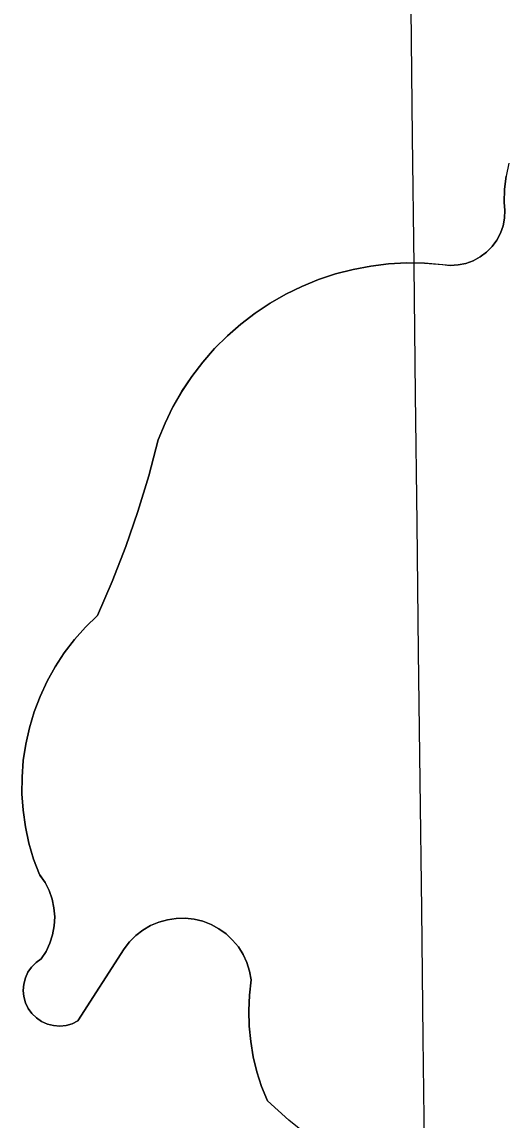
# Model space of a CAD drawing. Extents: x 3684037 to 3722149, y 433263 to 459021.
# Drawn here: x 3709142.4 to 3709231.4, y 456779.2 to 456981 of the extents above; entities that cross this region are included whole.
import ezdxf

# ---------------------------------------------------------------- set-up
doc = ezdxf.new("R2010")
doc.units = 0
for name, color, linetype in [('V-GRID-MAJR', 7, 'Continuous'), ('V-TOPO-SHOR', 7, 'Continuous'), ('V-WETL-SWMP', 7, 'Continuous')]:
    doc.layers.add(name, color=color, linetype=linetype)

msp = doc.modelspace()

# ---------------------------------------------------------------- linework, layer by layer
at = {"layer": 'V-GRID-MAJR'}
msp.add_spline([(3709426.74, 438923.75200000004), (3709355.373, 444981.088), (3709283.97, 451041.507), (3709212.5670000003, 457101.934), (3709212.531, 457105.01)], degree=3, dxfattribs=at)
at = {"layer": 'V-TOPO-SHOR'}
for points in [[(3709145.612, 456824.27), (3709144.541, 456827.135), (3709143.68, 456830.07), (3709143.0330000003, 456833.058), (3709142.603, 456836.085), (3709142.392, 456839.136), (3709142.4020000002, 456842.194), (3709142.634, 456845.243), (3709143.082, 456848.268), (3709143.75, 456851.25200000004), (3709144.631, 456854.181), (3709145.72, 456857.038), (3709147.015, 456859.809), (3709148.503, 456862.479), (3709150.181, 456865.03500000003), (3709152.04, 456867.46400000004), (3709154.0700000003, 456869.754), (3709156.257, 456871.89), (3709158.989, 456878.17100000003), (3709161.48, 456884.555), (3709163.724, 456891.028), (3709165.721, 456897.582), (3709167.464, 456904.207), (3709168.713, 456907.267), (3709170.163, 456910.239), (3709171.808, 456913.106), (3709173.639, 456915.856), (3709175.648, 456918.482), (3709177.827, 456920.966), (3709180.164, 456923.303), (3709182.654, 456925.478), (3709185.279, 456927.483), (3709188.036, 456929.31), (3709190.903, 456930.94800000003), (3709193.877, 456932.396), (3709196.9390000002, 456933.641), (3709200.074, 456934.679), (3709203.275, 456935.509), (3709206.521, 456936.125), (3709209.802, 456936.523), (3709213.1040000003, 456936.70300000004), (3709216.409, 456936.664), (3709219.702, 456936.406), (3709221.146, 456936.265), (3709222.594, 456936.336), (3709224.015, 456936.623), (3709225.379, 456937.115), (3709226.6550000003, 456937.80100000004), (3709227.818, 456938.669), (3709228.838, 456939.699), (3709229.696, 456940.869), (3709230.372, 456942.151), (3709230.852, 456943.51900000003), (3709231.126, 456944.942), (3709231.185, 456946.392), (3709231.032, 456947.83400000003), (3709231.112, 456950.255), (3709231.407, 456952.659)], [(3709195.5870000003, 456775.81200000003), (3709191.4790000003, 456779.154), (3709187.5160000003, 456782.66500000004), (3709186.463, 456785.309), (3709185.6010000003, 456788.018), (3709184.929, 456790.783), (3709184.454, 456793.58900000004), (3709184.1780000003, 456796.419), (3709184.102, 456799.264), (3709184.227, 456802.104), (3709184.548, 456804.93), (3709184.255, 456806.544), (3709183.756, 456808.109), (3709183.063, 456809.596), (3709182.185, 456810.982), (3709181.136, 456812.244), (3709179.936, 456813.362), (3709178.603, 456814.319), (3709177.159, 456815.097), (3709175.627, 456815.685), (3709174.032, 456816.072), (3709172.4020000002, 456816.25200000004), (3709170.761, 456816.221), (3709169.137, 456815.984), (3709167.558, 456815.539), (3709166.049, 456814.896), (3709164.634, 456814.067), (3709163.335, 456813.063), (3709162.176, 456811.902), (3709161.174, 456810.601), (3709152.663, 456797.365), (3709151.6210000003, 456796.857), (3709150.504, 456796.54000000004), (3709149.3510000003, 456796.42100000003), (3709148.194, 456796.505), (3709147.072, 456796.79000000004), (3709146.0130000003, 456797.267), (3709145.057, 456797.918), (3709144.227, 456798.729), (3709143.551, 456799.67100000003), (3709143.052, 456800.718), (3709142.742, 456801.836), (3709142.632, 456802.99100000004), (3709142.724, 456804.146), (3709143.017, 456805.268), (3709143.502, 456806.321), (3709144.162, 456807.273), (3709144.9790000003, 456808.097), (3709145.927, 456808.764), (3709146.8200000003, 456810.157), (3709147.525, 456811.652), (3709148.0300000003, 456813.229), (3709148.327, 456814.855), (3709148.411, 456816.50800000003), (3709148.278, 456818.154), (3709147.934, 456819.772), (3709147.383, 456821.333), (3709146.634, 456822.80700000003), (3709145.7, 456824.17100000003), (3709145.612, 456824.27)]]:
    msp.add_lwpolyline(points, dxfattribs=at)
at = {"layer": 'V-WETL-SWMP'}
for p, q in [((3709231.9159611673, 456955.0279663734), (3709231.4069611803, 456952.65896638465)), ((3709231.40696118, 456952.65896638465), (3709231.110961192, 456950.2539663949)), ((3709231.1109611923, 456950.2539663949), (3709231.030961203, 456947.8329664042)), ((3709231.030961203, 456947.8329664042), (3709231.1849612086, 456946.390966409)), ((3709231.1849612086, 456946.390966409), (3709231.124961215, 456944.9429664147)), ((3709231.124961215, 456944.9429664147), (3709230.8519612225, 456943.51896642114)), ((3709230.3719612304, 456942.1499664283), (3709229.6959612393, 456940.86796643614)), ((3709230.851961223, 456943.51896642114), (3709230.3719612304, 456942.1499664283)), ((3709229.6959612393, 456940.86796643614), (3709228.837961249, 456939.69896644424)), ((3709227.8179612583, 456938.6689664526), (3709226.655961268, 456937.8009664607)), ((3709228.837961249, 456939.69896644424), (3709227.8179612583, 456938.6689664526)), ((3709206.521961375, 456936.12496655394), (3709203.2749613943, 456935.50896657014)), ((3709209.8029613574, 456936.5229665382), (3709206.521961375, 456936.12496655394)), ((3709213.10296134, 456936.7029665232), (3709209.8029613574, 456936.5229665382)), ((3709216.407961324, 456936.6639665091), (3709213.10296134, 456936.7029665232)), ((3709221.145961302, 456936.2639664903), (3709216.407961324, 456936.6639665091)), ((3709222.5939612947, 456936.33596648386), (3709221.145961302, 456936.2639664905)), ((3709224.015961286, 456936.62196647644), (3709222.5939612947, 456936.3359664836)), ((3709225.379961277, 456937.11396646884), (3709224.015961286, 456936.62196647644)), ((3709226.655961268, 456937.8009664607), (3709225.379961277, 456937.11396646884)), ((3709200.074961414, 456934.67996658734), (3709196.9379614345, 456933.6409666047)), ((3709203.2749613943, 456935.50896657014), (3709200.074961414, 456934.67996658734)), ((3709193.8759614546, 456932.39496662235), (3709190.903961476, 456930.94896664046)), ((3709196.9379614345, 456933.64096660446), (3709193.8759614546, 456932.39496662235)), ((3709190.903961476, 456930.94896664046), (3709188.0349614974, 456929.3089666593)), ((3709188.0349614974, 456929.3089666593), (3709185.279961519, 456927.4829666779)), ((3709185.279961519, 456927.4829666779), (3709182.6529615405, 456925.4779666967)), ((3709182.6529615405, 456925.4779666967), (3709180.1639615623, 456923.3019667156)), ((3709180.1639615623, 456923.3019667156), (3709177.825961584, 456920.96696673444)), ((3709177.825961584, 456920.96696673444), (3709175.646961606, 456918.481966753)), ((3709175.646961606, 456918.481966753), (3709173.637961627, 456915.8569667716)), ((3709173.637961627, 456915.8569667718), (3709171.807961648, 456913.1049667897)), ((3709171.807961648, 456913.1049667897), (3709170.1639616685, 456910.23796680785)), ((3709170.1639616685, 456910.23796680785), (3709168.7139616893, 456907.267966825)), ((3709168.7139616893, 456907.267966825), (3709167.4639617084, 456904.20796684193)), ((3709167.4639617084, 456904.20796684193), (3709165.719961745, 456897.58196687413)), ((3709165.719961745, 456897.58196687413), (3709163.7239617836, 456891.02796690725)), ((3709163.7239617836, 456891.02796690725), (3709161.4789618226, 456884.5549669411)), ((3709161.4789618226, 456884.5549669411), (3709158.988961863, 456878.17196697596)), ((3709158.988961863, 456878.17196697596), (3709156.2569619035, 456871.888967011)), ((3709156.2569619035, 456871.888967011), (3709154.0689619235, 456869.7529670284)), ((3709154.0689619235, 456869.75296702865), (3709152.039961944, 456867.4649670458)), ((3709152.039961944, 456867.4649670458), (3709150.1809619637, 456865.035967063)), ((3709150.1809619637, 456865.035967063), (3709148.502961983, 456862.47996707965)), ((3709148.502961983, 456862.4799670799), (3709147.013962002, 456859.8089670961)), ((3709147.013962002, 456859.8089670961), (3709145.72096202, 456857.0379671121)), ((3709145.72096202, 456857.0379671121), (3709144.630962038, 456854.18096712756)), ((3709144.630962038, 456854.18096712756), (3709143.749962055, 456851.25196714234)), ((3709143.749962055, 456851.25196714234), (3709143.0829620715, 456848.2679671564)), ((3709143.0829620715, 456848.2679671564), (3709142.6329620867, 456845.24296716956)), ((3709142.6329620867, 456845.24296716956), (3709142.401962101, 456842.19396718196)), ((3709142.401962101, 456842.19396718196), (3709142.3919621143, 456839.13596719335)), ((3709142.3919621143, 456839.13596719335), (3709142.6029621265, 456836.08496720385)), ((3709142.6029621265, 456836.08496720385), (3709143.0329621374, 456833.0569672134)), ((3709143.0329621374, 456833.0569672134), (3709143.679962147, 456830.06896722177)), ((3709143.679962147, 456830.06896722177), (3709144.5409621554, 456827.1339672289)), ((3709144.5409621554, 456827.1339672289), (3709145.611962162, 456824.26996723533)), ((3709145.611962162, 456824.26996723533), (3709146.633962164, 456822.80696723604)), ((3709146.633962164, 456822.80696723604), (3709147.382962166, 456821.33196723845)), ((3709147.382962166, 456821.33196723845), (3709147.93396217, 456819.772967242)), ((3709147.93396217, 456819.772967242), (3709148.2789621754, 456818.1549672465)), ((3709148.2789621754, 456818.1549672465), (3709148.410962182, 456816.506967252)), ((3709148.3269621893, 456814.8549672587), (3709148.030962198, 456813.2279672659)), ((3709148.410962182, 456816.506967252), (3709148.3269621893, 456814.8549672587)), ((3709164.6329621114, 456814.06696719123), (3709166.047962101, 456814.89696718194)), ((3709166.047962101, 456814.89696718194), (3709167.5579620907, 456815.5389671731)), ((3709167.5579620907, 456815.5389671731), (3709169.136962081, 456815.9829671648)), ((3709169.136962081, 456815.98296716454), (3709170.7609620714, 456816.2219671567)), ((3709170.7609620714, 456816.2219671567), (3709172.4009620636, 456816.2519671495)), ((3709172.4009620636, 456816.2519671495), (3709174.031962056, 456816.07096714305)), ((3709174.031962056, 456816.07096714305), (3709175.6269620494, 456815.6849671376)), ((3709175.6269620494, 456815.6849671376), (3709177.158962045, 456815.09696713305)), ((3709177.158962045, 456815.09696713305), (3709178.602962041, 456814.31896713)), ((3709148.0309621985, 456813.2279672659), (3709147.5249622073, 456811.65296727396)), ((3709162.1749621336, 456811.9019672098), (3709163.3349621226, 456813.06296720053)), ((3709163.3349621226, 456813.06296720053), (3709164.6329621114, 456814.06696719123)), ((3709178.602962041, 456814.31896713), (3709179.9369620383, 456813.3629671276)), ((3709179.9369620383, 456813.3629671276), (3709181.136962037, 456812.2439671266)), ((3709147.524962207, 456811.65296727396), (3709146.8199622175, 456810.15696728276)), ((3709161.173962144, 456810.60196721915), (3709162.174962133, 456811.9019672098)), ((3709181.136962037, 456812.2439671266), (3709182.184962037, 456810.98196712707)), ((3709182.184962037, 456810.98196712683), (3709183.062962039, 456809.5949671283)), ((3709145.926962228, 456808.76496729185), (3709144.9789622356, 456808.0969672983)), ((3709146.8199622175, 456810.15696728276), (3709145.926962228, 456808.76496729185)), ((3709152.6619622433, 456797.3659673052), (3709161.173962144, 456810.60196721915)), ((3709183.062962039, 456809.5949671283), (3709183.755962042, 456808.1089671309)), ((3709144.1619622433, 456807.27396730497), (3709143.50196225, 456806.3209673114)), ((3709144.9789622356, 456808.0969672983), (3709144.1619622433, 456807.27396730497)), ((3709183.755962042, 456808.1089671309), (3709184.254962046, 456806.5449671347)), ((3709143.0169622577, 456805.26796731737), (3709142.7239622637, 456804.1459673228)), ((3709143.50196225, 456806.3209673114), (3709143.0169622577, 456805.26796731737)), ((3709184.5489620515, 456804.9309671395), (3709184.225962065, 456802.1049671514)), ((3709184.254962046, 456806.5449671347), (3709184.5489620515, 456804.9309671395)), ((3709142.7239622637, 456804.1459673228), (3709142.630962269, 456802.9899673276)), ((3709142.630962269, 456802.9899673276), (3709142.7419622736, 456801.8359673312)), ((3709142.7419622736, 456801.8359673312), (3709143.0509622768, 456800.71796733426)), ((3709143.0509622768, 456800.71796733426), (3709143.551962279, 456799.671967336)), ((3709184.2259620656, 456802.1049671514), (3709184.1019620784, 456799.26296716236)), ((3709143.551962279, 456799.671967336), (3709144.2269622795, 456798.72996733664)), ((3709144.2269622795, 456798.72996733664), (3709145.0559622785, 456797.9189673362)), ((3709184.1019620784, 456799.26296716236), (3709184.1779620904, 456796.4189671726)), ((3709145.0559622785, 456797.9189673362), (3709146.0139622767, 456797.2659673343)), ((3709146.0139622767, 456797.2659673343), (3709147.0709622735, 456796.7889673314)), ((3709147.0709622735, 456796.7889673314), (3709148.1949622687, 456796.5049673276)), ((3709150.5049622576, 456796.5399673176), (3709151.619962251, 456796.85796731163)), ((3709151.619962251, 456796.85796731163), (3709152.6619622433, 456797.3659673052)), ((3709148.1949622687, 456796.50496732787), (3709149.350962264, 456796.4209673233)), ((3709149.350962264, 456796.42096732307), (3709150.5049622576, 456796.5399673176)), ((3709184.1779620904, 456796.4189671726), (3709184.453962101, 456793.58796718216)), ((3709184.453962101, 456793.58796718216), (3709184.9289621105, 456790.7829671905)), ((3709184.9289621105, 456790.7829671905), (3709185.599962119, 456788.01896719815)), ((3709185.599962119, 456788.01896719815), (3709186.462962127, 456785.3079672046)), ((3709186.462962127, 456785.3079672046), (3709187.514962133, 456782.6649672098)), ((3709187.5149621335, 456782.6649672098), (3709191.4789621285, 456779.153967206))]:
    msp.add_line(p, q, dxfattribs=at)

doc.saveas('drawing.dxf')
